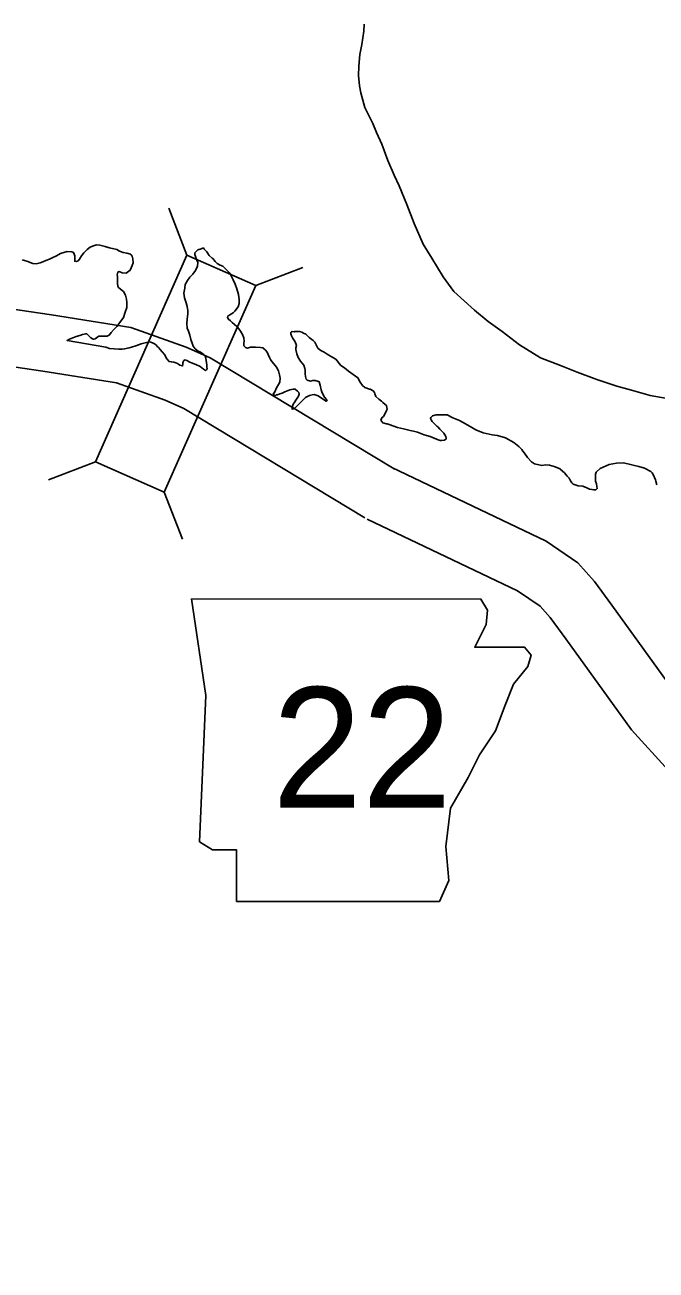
# Model space of a CAD drawing. Extents: x 1374139 to 1377472, y 1168351 to 1170484.
# Drawn here: x 1374343.7 to 1374376.9, y 1169994.7 to 1170060.2 of the extents above; entities that cross this region are included whole.
import ezdxf

# ---------------------------------------------------------------- set-up
doc = ezdxf.new("R2010")
doc.units = 0
doc.layers.add('Default', color=7, linetype='Continuous')

msp = doc.modelspace()

# ---------------------------------------------------------------- linework, layer by layer
at = {"layer": 'Default'}
for p, q in [((1374352.235, 1170048.109), (1374351.284, 1170050.572)), ((1374355.856, 1170046.507), (1374358.319, 1170047.458)), ((1374347.427, 1170037.246), (1374344.964, 1170036.294)), ((1374351.048, 1170035.643), (1374352, 1170033.181))]:
    msp.add_line(p, q, dxfattribs=at)
for points in [[(1374362.008, 1170055.03), (1374361.581, 1170055.865), (1374361.368, 1170056.641), (1374361.306, 1170057.01), (1374361.26, 1170057.55), (1374361.275, 1170058.042), (1374361.316, 1170058.655), (1374361.419, 1170059.19), (1374361.538, 1170059.885), (1374361.556, 1170060.257)], [(1374367.342, 1170045.216), (1374366.267, 1170046.189), (1374365.695, 1170046.971), (1374365.1, 1170047.942), (1374364.658, 1170048.686), (1374364.171, 1170049.769), (1374363.785, 1170050.774), (1374363.39, 1170051.759), (1374363.121, 1170052.315), (1374362.799, 1170053.091), (1374362.485, 1170053.946), (1374362.205, 1170054.563), (1374362.008, 1170055.03)], [(1374352.15, 1170042.597), (1374352.081, 1170042.564), (1374352.033, 1170042.503), (1374352.015, 1170042.452), (1374352.018, 1170042.352), (1374352.01, 1170042.281), (1374351.869, 1170042.317), (1374351.787, 1170042.375), (1374351.746, 1170042.404), (1374351.645, 1170042.451), (1374351.544, 1170042.478), (1374351.414, 1170042.494), (1374351.414, 1170042.504), (1374351.294, 1170042.51), (1374351.179, 1170042.647), (1374351.063, 1170042.874), (1374350.938, 1170043.031), (1374350.834, 1170043.148), (1374350.742, 1170043.245), (1374350.659, 1170043.323), (1374350.628, 1170043.372), (1374350.536, 1170043.449), (1374350.454, 1170043.487), (1374350.333, 1170043.523), (1374350.263, 1170043.551), (1374350.045, 1170043.494), (1374349.837, 1170043.438), (1374349.55, 1170043.339), (1374349.323, 1170043.262), (1374349.194, 1170043.228), (1374348.956, 1170043.18), (1374348.836, 1170043.166), (1374348.657, 1170043.161), (1374348.406, 1170043.183), (1374348.166, 1170043.206), (1374347.974, 1170043.26), (1374345.936, 1170043.619), (1374346.063, 1170043.683), (1374346.33, 1170043.791), (1374346.419, 1170043.824), (1374346.616, 1170043.89), (1374346.745, 1170043.934), (1374346.834, 1170043.947), (1374346.914, 1170043.97), (1374346.984, 1170043.962), (1374347.118, 1170043.826), (1374347.18, 1170043.757), (1374347.272, 1170043.7), (1374347.332, 1170043.682), (1374347.421, 1170043.704), (1374347.548, 1170043.809), (1374347.607, 1170043.841), (1374347.766, 1170043.845), (1374347.926, 1170043.84), (1374348.046, 1170043.854), (1374348.174, 1170043.918), (1374348.26, 1170044.031), (1374348.414, 1170044.216), (1374348.55, 1170044.361), (1374348.714, 1170044.557), (1374348.895, 1170044.833), (1374348.996, 1170045.107), (1374349.069, 1170045.35), (1374349.08, 1170045.621), (1374349.055, 1170045.791), (1374349.008, 1170046.01), (1374348.903, 1170046.187), (1374348.658, 1170046.38), (1374348.637, 1170046.41), (1374348.605, 1170046.469), (1374348.58, 1170046.639), (1374348.586, 1170046.749), (1374348.583, 1170046.859), (1374348.579, 1170046.98), (1374348.566, 1170047.079), (1374348.602, 1170047.211), (1374348.681, 1170047.243), (1374348.833, 1170047.178), (1374349.043, 1170047.154), (1374349.258, 1170047.311), (1374349.361, 1170047.555), (1374349.406, 1170047.707), (1374349.4, 1170047.907), (1374349.355, 1170048.046), (1374349.313, 1170048.125), (1374349.262, 1170048.154), (1374349.08, 1170048.219), (1374348.88, 1170048.242), (1374348.698, 1170048.317), (1374348.545, 1170048.403), (1374348.173, 1170048.491), (1374347.979, 1170048.542)], [(1374348.655, 1170044.487), (1374348.714, 1170044.557), (1374348.895, 1170044.833), (1374348.996, 1170045.107), (1374349.069, 1170045.35), (1374349.08, 1170045.621), (1374349.055, 1170045.791), (1374349.008, 1170046.01), (1374348.903, 1170046.187), (1374348.658, 1170046.38), (1374348.637, 1170046.41), (1374348.605, 1170046.469), (1374348.58, 1170046.639), (1374348.586, 1170046.749), (1374348.583, 1170046.859), (1374348.579, 1170046.98), (1374348.566, 1170047.079), (1374348.602, 1170047.211), (1374348.681, 1170047.243), (1374348.833, 1170047.178), (1374349.043, 1170047.154), (1374349.258, 1170047.311), (1374349.361, 1170047.555), (1374349.406, 1170047.707), (1374349.4, 1170047.907), (1374349.355, 1170048.046), (1374349.313, 1170048.125), (1374349.262, 1170048.154), (1374349.08, 1170048.219), (1374348.88, 1170048.242), (1374348.698, 1170048.317), (1374348.545, 1170048.403), (1374348.173, 1170048.491), (1374347.931, 1170048.554), (1374347.66, 1170048.626), (1374347.479, 1170048.641), (1374347.272, 1170048.574), (1374347.143, 1170048.52), (1374346.987, 1170048.405), (1374346.813, 1170048.229), (1374346.688, 1170048.065), (1374346.593, 1170047.901), (1374346.516, 1170047.809)], [(1374357.108, 1170041.817), (1374357.042, 1170042.025), (1374356.946, 1170042.213), (1374356.801, 1170042.389), (1374356.698, 1170042.506), (1374356.624, 1170042.624), (1374356.571, 1170042.733), (1374356.506, 1170042.881), (1374356.452, 1170043.01), (1374356.369, 1170043.108), (1374356.226, 1170043.234), (1374356.105, 1170043.25), (1374355.845, 1170043.272), (1374355.645, 1170043.266), (1374355.585, 1170043.264), (1374355.526, 1170043.242), (1374355.417, 1170043.219), (1374355.306, 1170043.245), (1374355.234, 1170043.334), (1374355.219, 1170043.483), (1374355.236, 1170043.584), (1374355.221, 1170043.764), (1374355.135, 1170043.962), (1374355.018, 1170044.169), (1374354.863, 1170044.355), (1374354.616, 1170044.568), (1374354.534, 1170044.656), (1374354.412, 1170044.732), (1374354.369, 1170044.821), (1374354.386, 1170044.902), (1374354.494, 1170044.976), (1374354.661, 1170045.081), (1374354.748, 1170045.164), (1374354.931, 1170045.38), (1374354.975, 1170045.572), (1374354.979, 1170045.783), (1374354.941, 1170046.042), (1374354.862, 1170046.341), (1374354.774, 1170046.589), (1374354.667, 1170046.816), (1374354.54, 1170047.053), (1374354.487, 1170047.162), (1374354.229, 1170047.424), (1374354.126, 1170047.532), (1374353.975, 1170047.577), (1374353.822, 1170047.663), (1374353.719, 1170047.78), (1374353.594, 1170047.926), (1374353.564, 1170047.946), (1374353.409, 1170048.091), (1374353.274, 1170048.288), (1374353.15, 1170048.424), (1374353.098, 1170048.483), (1374352.979, 1170048.439), (1374352.801, 1170048.393), (1374352.656, 1170048.228), (1374352.659, 1170048.138), (1374352.704, 1170047.979), (1374352.758, 1170047.84), (1374352.802, 1170047.711), (1374352.797, 1170047.531), (1374352.684, 1170047.307), (1374352.541, 1170047.112), (1374352.396, 1170046.947), (1374352.271, 1170046.782), (1374352.148, 1170046.558), (1374352.134, 1170046.367), (1374352.072, 1170046.114), (1374352.109, 1170045.865), (1374352.187, 1170045.606), (1374352.253, 1170045.408), (1374352.29, 1170045.188), (1374352.275, 1170045.017), (1374352.244, 1170044.736), (1374352.231, 1170044.505), (1374352.248, 1170044.274), (1374352.313, 1170044.106), (1374352.38, 1170043.897), (1374352.447, 1170043.669), (1374352.512, 1170043.48), (1374352.567, 1170043.322), (1374352.661, 1170043.184), (1374352.825, 1170043.059), (1374352.946, 1170043.012), (1374353.069, 1170042.926), (1374353.13, 1170042.888), (1374353.192, 1170042.809), (1374353.236, 1170042.69), (1374353.24, 1170042.56), (1374353.286, 1170042.341), (1374353.29, 1170042.221), (1374353.303, 1170042.141), (1374353.265, 1170042.079), (1374353.206, 1170042.047), (1374353.104, 1170042.104), (1374352.93, 1170042.25), (1374352.706, 1170042.363), (1374352.474, 1170042.436), (1374352.383, 1170042.473), (1374352.231, 1170042.569), (1374352.15, 1170042.597)], [(1374346.516, 1170047.809), (1374346.437, 1170047.766), (1374346.337, 1170047.783), (1374346.343, 1170047.904), (1374346.351, 1170047.974), (1374346.348, 1170048.064), (1374346.283, 1170048.243), (1374346.192, 1170048.28), (1374345.942, 1170048.292), (1374345.595, 1170048.191), (1374345.379, 1170048.074), (1374345.153, 1170047.957), (1374345.015, 1170047.893), (1374344.827, 1170047.827), (1374344.66, 1170047.751), (1374344.522, 1170047.697), (1374344.313, 1170047.65), (1374344.133, 1170047.675), (1374343.82, 1170047.786), (1374343.577, 1170047.868)], [(1374363.132, 1170036.862), (1374353.456, 1170042.714), (1374352.197, 1170043.271), (1374349.285, 1170044.306), (1374345.12, 1170044.969), (1374337.135, 1170046.144), (1374335.555, 1170046.23), (1374332.379, 1170046.058), (1374326.364, 1170046.601), (1374325.249, 1170046.693)], [(1374378.477, 1170040.391), (1374376.584, 1170040.721), (1374375.6, 1170041.005), (1374374.828, 1170041.213), (1374373.773, 1170041.566), (1374372.738, 1170041.95), (1374371.864, 1170042.296), (1374370.819, 1170042.699), (1374369.719, 1170043.382), (1374368.798, 1170044.088), (1374368.071, 1170044.617), (1374367.342, 1170045.216)], [(1374357.108, 1170041.817), (1374357.042, 1170042.025), (1374356.946, 1170042.213), (1374356.801, 1170042.389), (1374356.698, 1170042.506), (1374356.624, 1170042.624), (1374356.571, 1170042.733), (1374356.506, 1170042.881), (1374356.452, 1170043.01), (1374356.369, 1170043.108), (1374356.226, 1170043.234), (1374356.105, 1170043.25), (1374355.845, 1170043.272), (1374355.645, 1170043.266), (1374355.585, 1170043.264), (1374355.526, 1170043.242), (1374355.417, 1170043.219), (1374355.306, 1170043.245), (1374355.234, 1170043.334), (1374355.219, 1170043.483), (1374355.236, 1170043.584), (1374355.221, 1170043.764), (1374355.135, 1170043.962), (1374355.018, 1170044.169), (1374354.907, 1170044.303)], [(1374362.315, 1170040.528), (1374362.158, 1170040.679), (1374362.113, 1170040.818), (1374362.091, 1170040.887), (1374362.019, 1170040.975), (1374361.866, 1170041.061), (1374361.836, 1170041.06), (1374361.584, 1170041.152), (1374361.47, 1170041.259), (1374361.336, 1170041.426), (1374361.218, 1170041.663), (1374360.728, 1170042.009), (1374360.513, 1170042.182), (1374360.33, 1170042.297), (1374360.06, 1170042.63), (1374359.785, 1170042.802), (1374359.602, 1170042.897), (1374359.449, 1170043.002), (1374359.307, 1170043.078), (1374359.215, 1170043.135), (1374359.123, 1170043.223), (1374358.964, 1170043.529), (1374358.861, 1170043.626), (1374358.666, 1170043.78), (1374358.481, 1170043.945), (1374358.36, 1170044.002), (1374358.268, 1170044.059), (1374358.147, 1170044.095), (1374357.977, 1170044.1), (1374357.908, 1170044.088), (1374357.878, 1170044.077), (1374357.758, 1170044.083), (1374357.728, 1170044.072), (1374357.689, 1170044.041), (1374357.692, 1170043.961), (1374357.735, 1170043.862), (1374357.788, 1170043.763), (1374357.924, 1170043.557), (1374357.99, 1170043.358), (1374357.964, 1170043.227), (1374357.957, 1170043.137), (1374358.013, 1170042.918), (1374358.089, 1170042.73), (1374358.205, 1170042.533), (1374358.381, 1170042.327), (1374358.437, 1170042.149), (1374358.449, 1170042.059), (1374358.455, 1170041.868), (1374358.47, 1170041.718), (1374358.504, 1170041.589), (1374358.555, 1170041.53), (1374358.737, 1170041.486), (1374358.846, 1170041.509), (1374358.975, 1170041.513), (1374359.147, 1170041.458), (1374359.187, 1170041.45), (1374359.233, 1170041.27), (1374359.29, 1170041.032), (1374359.335, 1170040.862), (1374359.462, 1170040.646), (1374359.565, 1170040.518), (1374359.598, 1170040.449), (1374359.588, 1170040.439), (1374359.538, 1170040.427), (1374359.456, 1170040.495), (1374359.253, 1170040.619), (1374359.13, 1170040.716), (1374358.928, 1170040.78), (1374358.809, 1170040.756), (1374358.68, 1170040.722), (1374358.474, 1170040.615), (1374358.309, 1170040.46), (1374358.163, 1170040.325), (1374358.066, 1170040.222), (1374357.979, 1170040.129), (1374357.912, 1170040.056), (1374357.862, 1170040.035), (1374357.803, 1170040.003), (1374357.753, 1170040.021), (1374357.762, 1170040.062), (1374357.825, 1170040.264), (1374357.863, 1170040.346), (1374357.987, 1170040.53), (1374358.092, 1170040.694), (1374358.129, 1170040.795), (1374358.116, 1170040.885), (1374358.043, 1170040.963), (1374357.921, 1170041.06), (1374357.821, 1170041.056), (1374357.642, 1170041.031), (1374357.385, 1170040.923), (1374357.238, 1170040.858), (1374357.119, 1170040.814), (1374356.991, 1170040.77), (1374356.842, 1170040.735), (1374356.761, 1170040.773), (1374356.865, 1170040.957), (1374356.931, 1170041.089), (1374357.12, 1170041.426), (1374357.144, 1170041.637), (1374357.108, 1170041.817)], [(1374362.315, 1170040.528), (1374362.158, 1170040.679), (1374362.113, 1170040.818), (1374362.091, 1170040.887), (1374362.019, 1170040.975), (1374361.866, 1170041.061), (1374361.836, 1170041.06), (1374361.584, 1170041.152), (1374361.47, 1170041.259), (1374361.336, 1170041.426), (1374361.218, 1170041.663), (1374360.728, 1170042.009), (1374360.513, 1170042.182), (1374360.33, 1170042.297), (1374360.06, 1170042.63), (1374359.785, 1170042.802), (1374359.602, 1170042.897), (1374359.449, 1170043.002), (1374359.307, 1170043.078), (1374359.215, 1170043.135), (1374359.123, 1170043.223), (1374358.964, 1170043.529), (1374358.861, 1170043.626), (1374358.666, 1170043.78), (1374358.481, 1170043.945), (1374358.36, 1170044.002), (1374358.268, 1170044.059), (1374358.147, 1170044.095), (1374357.977, 1170044.1), (1374357.908, 1170044.088), (1374357.878, 1170044.077), (1374357.758, 1170044.083), (1374357.728, 1170044.072), (1374357.689, 1170044.041), (1374357.692, 1170043.961), (1374357.735, 1170043.862), (1374357.788, 1170043.763), (1374357.924, 1170043.557), (1374357.99, 1170043.358), (1374357.964, 1170043.227), (1374357.957, 1170043.137), (1374358.013, 1170042.918), (1374358.089, 1170042.73), (1374358.205, 1170042.533), (1374358.381, 1170042.327), (1374358.437, 1170042.149), (1374358.449, 1170042.059), (1374358.455, 1170041.868), (1374358.47, 1170041.718), (1374358.504, 1170041.589), (1374358.555, 1170041.53), (1374358.737, 1170041.486), (1374358.846, 1170041.509), (1374358.975, 1170041.513), (1374359.147, 1170041.458), (1374359.187, 1170041.45), (1374359.233, 1170041.27), (1374359.29, 1170041.032), (1374359.335, 1170040.862), (1374359.462, 1170040.646), (1374359.565, 1170040.518), (1374359.598, 1170040.449), (1374359.588, 1170040.439), (1374359.538, 1170040.427), (1374359.456, 1170040.495), (1374359.253, 1170040.619), (1374359.13, 1170040.716), (1374358.928, 1170040.78), (1374358.809, 1170040.756), (1374358.68, 1170040.722), (1374358.474, 1170040.615), (1374358.309, 1170040.46), (1374358.163, 1170040.325), (1374358.066, 1170040.222), (1374357.979, 1170040.129), (1374357.974, 1170040.123)], [(1374361.58, 1170034.295), (1374352.067, 1170040.048), (1374351.086, 1170040.482), (1374348.54, 1170041.387), (1374344.665, 1170042.004), (1374336.835, 1170043.156), (1374335.554, 1170043.225), (1374332.324, 1170043.051), (1374326.107, 1170043.612), (1374325.004, 1170043.703)], [(1374356.775, 1170040.798), (1374356.865, 1170040.957), (1374356.931, 1170041.089), (1374357.12, 1170041.426), (1374357.144, 1170041.637), (1374357.108, 1170041.817)], [(1374357.792, 1170040.158), (1374357.825, 1170040.264), (1374357.863, 1170040.346), (1374357.987, 1170040.53), (1374358.092, 1170040.694), (1374358.129, 1170040.795), (1374358.116, 1170040.885), (1374358.043, 1170040.963), (1374357.921, 1170041.06), (1374357.821, 1170041.056), (1374357.642, 1170041.031), (1374357.385, 1170040.923), (1374357.238, 1170040.858), (1374357.119, 1170040.814), (1374356.991, 1170040.77), (1374356.93, 1170040.756)], [(1374362.315, 1170040.528), (1374362.457, 1170040.431), (1374362.538, 1170040.352), (1374362.629, 1170040.273), (1374362.7, 1170040.224), (1374362.73, 1170040.185), (1374362.753, 1170040.015), (1374362.724, 1170039.934), (1374362.647, 1170039.773), (1374362.56, 1170039.631), (1374362.491, 1170039.57), (1374362.452, 1170039.52), (1374362.433, 1170039.429), (1374362.484, 1170039.36), (1374362.535, 1170039.281), (1374362.716, 1170039.234), (1374362.766, 1170039.234), (1374362.856, 1170039.196), (1374363.308, 1170039.043), (1374363.619, 1170038.968), (1374363.96, 1170038.893), (1374364.14, 1170038.856), (1374364.361, 1170038.8), (1374364.703, 1170038.665), (1374364.833, 1170038.627), (1374365.024, 1170038.57), (1374365.436, 1170038.397), (1374365.537, 1170038.358), (1374365.617, 1170038.36), (1374365.776, 1170038.372), (1374365.855, 1170038.444), (1374365.854, 1170038.484), (1374365.843, 1170038.574), (1374365.74, 1170038.752), (1374365.527, 1170038.959), (1374365.415, 1170039.077), (1374365.365, 1170039.106), (1374365.202, 1170039.284), (1374365.131, 1170039.363), (1374365.069, 1170039.452), (1374365.038, 1170039.522), (1374365.047, 1170039.572), (1374365.136, 1170039.663), (1374365.335, 1170039.717), (1374365.714, 1170039.713), (1374365.904, 1170039.706), (1374366.216, 1170039.561), (1374366.558, 1170039.406), (1374366.871, 1170039.231), (1374367.203, 1170039.036), (1374367.415, 1170038.92), (1374367.797, 1170038.766), (1374368.268, 1170038.663), (1374368.558, 1170038.618), (1374368.97, 1170038.495), (1374369.413, 1170038.261), (1374369.676, 1170038.045), (1374369.829, 1170037.888), (1374369.88, 1170037.799), (1374369.982, 1170037.69), (1374370.125, 1170037.462), (1374370.349, 1170037.236), (1374370.5, 1170037.138), (1374370.891, 1170037.054), (1374371.08, 1170037.077), (1374371.29, 1170037.061), (1374371.541, 1170036.985), (1374371.843, 1170036.869), (1374371.843, 1170036.859), (1374372.076, 1170036.663), (1374372.209, 1170036.485), (1374372.32, 1170036.387), (1374372.341, 1170036.347), (1374372.392, 1170036.248), (1374372.464, 1170036.139), (1374372.525, 1170036.07), (1374372.796, 1170035.984), (1374373.046, 1170035.968), (1374373.247, 1170035.871), (1374373.388, 1170035.803), (1374373.529, 1170035.776), (1374373.619, 1170035.767), (1374373.719, 1170035.759), (1374373.797, 1170035.83), (1374373.776, 1170035.94), (1374373.753, 1170036.08), (1374373.711, 1170036.229), (1374373.699, 1170036.379), (1374373.715, 1170036.59), (1374373.743, 1170036.69), (1374373.96, 1170036.894), (1374374.416, 1170037.092), (1374374.804, 1170037.168), (1374375.163, 1170037.184), (1374375.404, 1170037.138), (1374375.755, 1170037.053), (1374375.985, 1170036.997), (1374376.287, 1170036.902), (1374376.609, 1170036.737), (1374376.68, 1170036.658), (1374376.741, 1170036.569)], [(1374362.315, 1170040.528), (1374362.457, 1170040.431), (1374362.538, 1170040.352), (1374362.629, 1170040.273), (1374362.7, 1170040.224), (1374362.73, 1170040.185), (1374362.753, 1170040.015), (1374362.724, 1170039.934), (1374362.647, 1170039.773), (1374362.56, 1170039.631), (1374362.491, 1170039.57), (1374362.452, 1170039.52), (1374362.433, 1170039.429), (1374362.484, 1170039.36), (1374362.535, 1170039.281), (1374362.716, 1170039.234), (1374362.766, 1170039.234), (1374362.856, 1170039.196), (1374363.308, 1170039.043), (1374363.619, 1170038.968), (1374363.96, 1170038.893), (1374364.14, 1170038.856), (1374364.361, 1170038.8), (1374364.703, 1170038.665), (1374364.833, 1170038.627), (1374365.024, 1170038.57), (1374365.436, 1170038.397), (1374365.537, 1170038.358), (1374365.617, 1170038.36), (1374365.776, 1170038.372), (1374365.855, 1170038.444), (1374365.854, 1170038.484), (1374365.843, 1170038.574), (1374365.74, 1170038.752), (1374365.527, 1170038.959), (1374365.415, 1170039.077), (1374365.365, 1170039.106), (1374365.202, 1170039.284), (1374365.131, 1170039.363), (1374365.069, 1170039.452), (1374365.038, 1170039.522), (1374365.047, 1170039.572), (1374365.136, 1170039.663), (1374365.335, 1170039.717), (1374365.714, 1170039.713), (1374365.904, 1170039.706), (1374366.216, 1170039.561), (1374366.558, 1170039.406), (1374366.871, 1170039.231), (1374367.203, 1170039.036), (1374367.415, 1170038.92), (1374367.797, 1170038.766), (1374368.268, 1170038.663), (1374368.558, 1170038.618), (1374368.97, 1170038.495), (1374369.413, 1170038.261), (1374369.676, 1170038.045), (1374369.829, 1170037.888), (1374369.88, 1170037.799), (1374369.982, 1170037.69), (1374370.125, 1170037.462), (1374370.349, 1170037.236), (1374370.5, 1170037.138), (1374370.891, 1170037.054), (1374371.08, 1170037.077), (1374371.29, 1170037.061), (1374371.541, 1170036.985), (1374371.843, 1170036.869), (1374371.843, 1170036.859), (1374372.076, 1170036.663), (1374372.209, 1170036.485), (1374372.32, 1170036.387), (1374372.341, 1170036.347), (1374372.392, 1170036.248), (1374372.464, 1170036.139), (1374372.525, 1170036.07), (1374372.796, 1170035.984), (1374373.046, 1170035.968), (1374373.247, 1170035.871), (1374373.388, 1170035.803), (1374373.529, 1170035.776), (1374373.619, 1170035.767), (1374373.719, 1170035.759), (1374373.797, 1170035.83), (1374373.776, 1170035.94), (1374373.753, 1170036.08), (1374373.711, 1170036.229), (1374373.699, 1170036.379), (1374373.715, 1170036.59), (1374373.743, 1170036.69), (1374373.96, 1170036.894), (1374374.416, 1170037.092), (1374374.804, 1170037.168), (1374375.163, 1170037.184), (1374375.404, 1170037.138), (1374375.755, 1170037.053), (1374375.985, 1170036.997), (1374376.287, 1170036.902), (1374376.609, 1170036.737), (1374376.68, 1170036.658), (1374376.741, 1170036.569)], [(1374409.511, 1169997.341), (1374408.207, 1169998.281), (1374406.857, 1169999.3), (1374400.754, 1170005.912), (1374400.24, 1170006.492), (1374396.021, 1170011.5), (1374394.045, 1170013.716), (1374391.872, 1170015.606), (1374389.659, 1170017.02), (1374385.172, 1170019.28), (1374383.25, 1170020.484), (1374379.565, 1170023.246), (1374377.925, 1170025.039), (1374374.572, 1170029.702), (1374373.661, 1170030.945), (1374372.778, 1170031.927), (1374371.108, 1170033.064), (1374363.002, 1170036.933)], [(1374376.741, 1170036.569), (1374376.866, 1170036.301), (1374376.877, 1170036.231), (1374376.93, 1170036.031)], [(1374376.741, 1170036.569), (1374376.866, 1170036.301), (1374376.877, 1170036.231), (1374376.93, 1170036.031)], [(1374407.989, 1169994.741), (1374406.426, 1169995.866), (1374404.835, 1169997.067), (1374398.529, 1170003.899), (1374397.97, 1170004.53), (1374393.754, 1170009.535), (1374391.933, 1170011.577), (1374390.07, 1170013.197), (1374388.172, 1170014.41), (1374383.698, 1170016.663), (1374381.552, 1170018.008), (1374377.541, 1170021.015), (1374375.592, 1170023.145), (1374372.145, 1170027.94), (1374371.331, 1170029.05), (1374370.791, 1170029.65), (1374369.609, 1170030.455), (1374361.71, 1170034.225)]]:
    msp.add_lwpolyline(points, dxfattribs=at)
for points in [[(1374351.048, 1170035.643), (1374355.856, 1170046.507), (1374352.235, 1170048.109), (1374347.427, 1170037.246)], [(1374352.473, 1170030.032), (1374353.234, 1170024.957), (1374352.896, 1170017.259), (1374353.573, 1170016.836), (1374354.842, 1170016.836), (1374354.842, 1170014.129), (1374365.5, 1170014.129), (1374366.007, 1170015.229), (1374365.838, 1170017.005), (1374366.092, 1170019.035), (1374367.022, 1170020.643), (1374367.615, 1170021.827), (1374368.46, 1170023.096), (1374368.968, 1170024.449), (1374369.391, 1170025.549), (1374370.152, 1170026.479), (1374370.321, 1170027.071), (1374369.983, 1170027.494), (1374367.361, 1170027.494), (1374367.953, 1170028.679), (1374368.037, 1170029.44), (1374367.687, 1170030.025)]]:
    msp.add_lwpolyline(points, close=True, dxfattribs=at)

# ---------------------------------------------------------------- texts
msp.add_text('22', height=6.336, dxfattribs=at).set_placement((1374356.721, 1170019.05))

doc.saveas('drawing.dxf')
